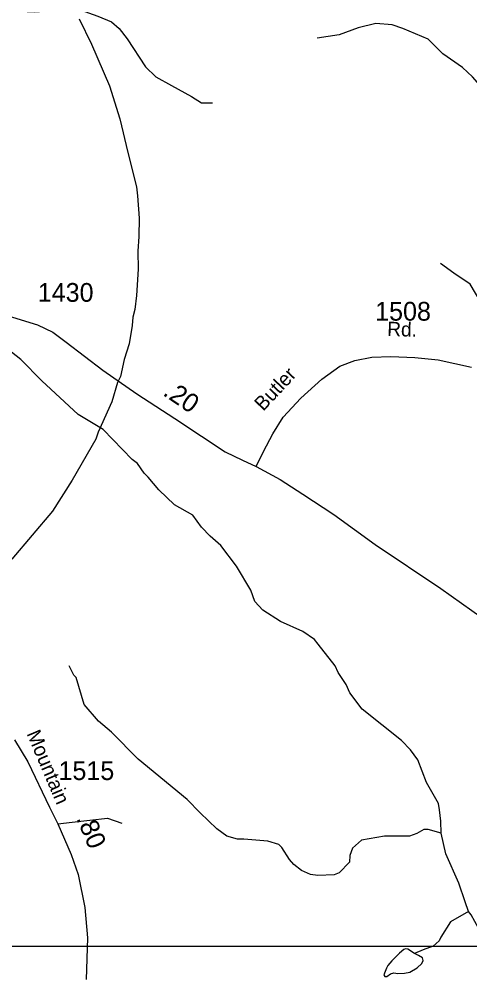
# Model space of a CAD drawing. Extents: x 2056842 to 2160602, y 826753 to 1016856.
# Drawn here: x 2128885 to 2131888, y 977205 to 983594 of the extents above; entities that cross this region are included whole.
import ezdxf

# ---------------------------------------------------------------- set-up
doc = ezdxf.new("R2010")
doc.units = 0
for name, color, linetype in [('Exist Boundary Political City Limit New', 7, 'Continuous'), ('Exist Hydrographic Creek Single Shore', 7, 'Continuous'), ('Exist Hydrographic Misc Water Feature', 7, 'Continuous'), ('Exist Road Non-System Type 51', 7, 'Continuous'), ('Exist Road Secondary Mileage Hundredths English Label', 7, 'Continuous'), ('Exist Road Secondary Type 41 Attributed', 7, 'Continuous'), ('Exist Road Secondary Type 51 Attributed', 7, 'Continuous'), ('Exist Road Secondary Type 51 Label', 7, 'Continuous'), ('Exist Road Secondary Type 51 Number Label', 7, 'Continuous'), ('Map Preparation Boundary City Limit Buffer Line', 7, 'Continuous'), ('Map Preparation Inset Cut Line', 7, 'Continuous')]:
    doc.layers.add(name, color=color, linetype=linetype)

msp = doc.modelspace()

# ---------------------------------------------------------------- linework, layer by layer
at = {"layer": 'Exist Boundary Political City Limit New'}
for points in [[(2129285, 983595.6), (2129367.8, 983427.9), (2129487, 983150.4), (2129555.8, 982930.8), (2129608.8, 982705.1), (2129665.8, 982477.2), (2129674, 982417.2), (2129684.8, 982267.4), (2129683.2, 982145.4), (2129675.8, 982047.3), (2129678.2, 981927.3), (2129667, 981751.3)], [(2129667, 981751.3), (2129655.5, 981659.3), (2129641.5, 981607.2), (2129637.8, 981551.3), (2129618.5, 981429.1)], [(2129618.5, 981429.1), (2129584.8, 981324.9), (2129559.2, 981212.9), (2129539.5, 981172.9), (2129502.2, 981042.6), (2129411, 980842.3), (2129395.2, 980794.2), (2129237.2, 980521.6), (2129107.2, 980315.1), (2128834.8, 979995.8)]]:
    msp.add_lwpolyline(points, dxfattribs=at)
at = {"layer": 'Exist Hydrographic Creek Single Shore'}
for points in [[(2133265.4, 981942.8), (2133199.7, 982080.4), (2133138.4, 982179), (2132986.2, 982336.8), (2132725, 982556.6), (2132670.6, 982618.4), (2132566.5, 982718), (2132426, 982817.3), (2132297.7, 982892.8), (2132241.5, 982918.5), (2132155.1, 982966.1), (2132048.9, 983047.6), (2131906.2, 983209), (2131840, 983272.6), (2131707.7, 983362.1), (2131611.1, 983459.6), (2131440.9, 983532.9), (2131370.6, 983556.6), (2131262.8, 983564.1), (2131145.1, 983535.6), (2131017.3, 983489.1), (2130871.3, 983468.4)], [(2133076.2, 980934.3), (2132931.7, 981025.7), (2132773, 981174.9), (2132672.7, 981240.5), (2132516.2, 981373.7), (2132444.1, 981435.5), (2132369.6, 981467.1), (2132153.7, 981510.2), (2131997, 981647.6), (2131890.2, 981827), (2131781.9, 981900.5), (2131693.8, 981966.1)], [(2131697.1, 978169.8), (2131694.9, 978247.6), (2131687.3, 978324.4), (2131679.4, 978366.2), (2131600.6, 978506), (2131542, 978657.5), (2131493.9, 978723.5), (2131433.5, 978787.1), (2131170.5, 978996), (2131088.1, 979103.7), (2131064, 979159.4), (2131011.5, 979239.2), (2130991.4, 979283.3), (2130878.6, 979428.7), (2130852.7, 979460.4), (2130774.4, 979512.2), (2130626.2, 979579.6), (2130509.6, 979654.9), (2130455.4, 979712.8), (2130429, 979788.5), (2130332.6, 979948.3), (2130227.9, 980085.7), (2130157.6, 980147.5), (2130099.5, 980209.1), (2130043.1, 980289.1), (2129920.8, 980356.3), (2129816.3, 980457.9), (2129743.9, 980541.7), (2129717.9, 980567.5), (2129673.6, 980633.1), (2129637.4, 980659.1), (2129444.7, 980858.4), (2129278.2, 980959.6), (2129035.1, 981182.6), (2128896.7, 981325.9), (2128834.4, 981375.4)], [(2131697.1, 978169.8), (2131610.6, 978192.8), (2131581, 978192.8), (2131534.2, 978165.8), (2131486.9, 978149), (2131436.4, 978149.4), (2131320.1, 978149), (2131165.7, 978121.6), (2131106.7, 978067.9), (2131089.1, 978019.9), (2131086.9, 977974.8), (2131017.5, 977903.5), (2130983.5, 977891.3), (2130875.8, 977886.9), (2130827.4, 977892.8), (2130765.5, 977920.5), (2130715.3, 977960.2), (2130687.2, 977992.1), (2130634.7, 978073.8), (2130614.8, 978093.7), (2130542.8, 978115.5), (2130382.7, 978128.7), (2130338.8, 978128.6), (2130268.5, 978148.3), (2130202.2, 978197.9), (2130091.9, 978303.4), (2130005.4, 978393), (2129678.3, 978661.6), (2129499.5, 978840.8), (2129413.2, 978914.4), (2129318.7, 979026), (2129263.9, 979205.7), (2129247.9, 979221.7), (2129217.8, 979283.5)], [(2131880.3, 977647.1), (2131858.3, 977711.2), (2131815.6, 977834.8), (2131728.8, 978030.5), (2131697.1, 978169.8)], [(2132561.8, 976577.4), (2132522.6, 976650), (2132406.2, 976797.4), (2132356.1, 976896.1), (2132336.3, 976985.9), (2132286.7, 977107), (2132230.4, 977194.8), (2132176.2, 977247.8), (2132085.3, 977338.7), (2132019.5, 977401.7), (2131896.5, 977625.4), (2131880.3, 977647.1)]]:
    msp.add_lwpolyline(points, dxfattribs=at)
at = {"layer": 'Exist Hydrographic Misc Water Feature'}
for points in [[(2131880.6, 977647.3), (2131759, 977578.8), (2131695.2, 977474.6), (2131683.5, 977450.5), (2131643.7, 977416.3), (2131577.7, 977392), (2131518.6, 977366.7)], [(2131518.6, 977366.7), (2131474.8, 977395.2), (2131460.6, 977397.4), (2131448.6, 977393), (2131419, 977367.8), (2131367.5, 977318.5), (2131341.3, 977286.8), (2131333.6, 977268.1), (2131316.1, 977224.3), (2131321.5, 977212.3), (2131335.8, 977213.4), (2131358.8, 977230.9), (2131382.9, 977238.5), (2131408, 977234.2), (2131452.9, 977235.3), (2131488, 977242.9), (2131538.3, 977270.3), (2131567.9, 977299.9), (2131577.8, 977320.7), (2131572.3, 977337.2), (2131546, 977353.6), (2131518.6, 977366.7)]]:
    msp.add_lwpolyline(points, dxfattribs=at)
at = {"layer": 'Exist Road Non-System Type 51'}
for points in [[(2128894.6, 983778.5), (2128900.3, 983710.7), (2128899.1, 983676.6), (2128913.9, 983657.9), (2128937.7, 983645.4), (2128985.9, 983642.6), (2129089.1, 983650.5), (2129208.8, 983653.4), (2129291.6, 983655.6), (2129409.3, 983615), (2129500.6, 983576.4), (2129550.5, 983532.2), (2129605, 983462.9), (2129726.1, 983276.1), (2129796.4, 983210.2), (2129900.7, 983152.3), (2130034.2, 983079.1), (2130100, 983037), (2130172.6, 983037)], [(2129141.9, 978230.8), (2129237.5, 978242.8), (2129473.4, 978267.8), (2129568.7, 978236)]]:
    msp.add_lwpolyline(points, dxfattribs=at)
at = {"layer": 'Exist Road Secondary Type 41 Attributed'}
msp.add_lwpolyline([(2130464.2, 980611.6), (2130514.1, 980711.5), (2130574.3, 980829.6), (2130645.2, 980941.4), (2130760.9, 981068.6), (2130902.6, 981195.7), (2131022.3, 981280.3), (2131122.1, 981318.9), (2131235.6, 981340.5), (2131360.9, 981346.7), (2131522, 981339.9), (2131677.4, 981324), (2131899.7, 981274.1)], dxfattribs=at)
at = {"layer": 'Exist Road Secondary Type 51 Attributed'}
for points in [[(2126900.2, 982048.9), (2126972.2, 982035.8), (2127123.1, 981995), (2127326.1, 981957.5), (2127518.9, 981916.6), (2127804.2, 981851.4), (2128090.1, 981790), (2128351.5, 981736.1), (2128517.2, 981695.2), (2128783.2, 981626.6), (2129006.6, 981557.3), (2129109.3, 981506.8), (2129197.8, 981440.9), (2129442.8, 981253.6), (2129667.9, 981097.5), (2129922, 980931.8), (2130100.1, 980813.7), (2130257.2, 980710.9), (2130374.1, 980654.2), (2130464.2, 980611.6)], [(2130464.2, 980611.6), (2130624.3, 980526.3), (2130776.3, 980428.7), (2130982.8, 980292.5), (2131256.6, 980093.6), (2131694.4, 979798.5), (2132038.6, 979554.2), (2132179.3, 979433.8), (2132329, 979270.3), (2132437.1, 979119.3), (2132643.5, 978851.4), (2132777.4, 978712.9), (2132922.6, 978594.8), (2133142.1, 978479.7), (2133582.2, 978334.4), (2134005.9, 978176), (2134313.8, 978032.3)], [(2128852.5, 978789.9), (2128942.2, 978644), (2129087.4, 978342.1), (2129141.9, 978230.8), (2129230.4, 978026.4), (2129277.6, 977893.5), (2129322.9, 977673.2), (2129341.1, 977471.1), (2129332, 977192.8)]]:
    msp.add_lwpolyline(points, dxfattribs=at)
at = {"layer": 'Map Preparation Boundary City Limit Buffer Line'}
for points in [[(2129285, 983595.6), (2129367.8, 983427.9), (2129487, 983150.4), (2129555.8, 982930.8), (2129608.8, 982705.1), (2129665.8, 982477.2), (2129674, 982417.2), (2129684.8, 982267.4), (2129683.2, 982145.4), (2129675.8, 982047.3), (2129678.2, 981927.3), (2129667, 981751.3)], [(2129667, 981751.3), (2129655.5, 981659.3), (2129641.5, 981607.2), (2129637.8, 981551.3), (2129618.5, 981429.1)], [(2129618.5, 981429.1), (2129584.8, 981324.9), (2129559.2, 981212.9), (2129539.5, 981172.9), (2129502.2, 981042.6), (2129411, 980842.3), (2129395.2, 980794.2), (2129237.2, 980521.6), (2129107.2, 980315.1), (2128834.8, 979995.8)]]:
    msp.add_lwpolyline(points, dxfattribs=at)
at = {"layer": 'Map Preparation Inset Cut Line'}
msp.add_lwpolyline([(2121234.6, 987048.8), (2132683, 987048.8), (2132683, 977412.8), (2121234.6, 977412.8), (2121234.6, 987048.8)], dxfattribs=at)

# ---------------------------------------------------------------- texts
at = {"layer": 'Exist Road Secondary Mileage Hundredths English Label'}
for s, rotation, p in [('.20', 325.88459, (2129836.4, 981091.7)), ('.80', 292.89411, (2129264.1, 978266.9))]:
    msp.add_text(s, height=125, rotation=rotation, dxfattribs=at).set_placement(p)
at = {"layer": 'Exist Road Secondary Type 51 Label'}
for s, rotation, p in [('Rd.', 358.27154, (2131336.8, 981483.1)), ('Butler', 46.95435, (2130511.8, 980977)), ('Mountain', 293.04091, (2128932.6, 978832.3))]:
    msp.add_text(s, height=95, rotation=rotation, dxfattribs=at).set_placement(p)
at = {"layer": 'Exist Road Secondary Type 51 Number Label'}
for s, p in [('1430', (2129008.5, 981710.3)), ('1508', (2131257.3, 981584.6)), ('1515', (2129146.6, 978522.9))]:
    msp.add_text(s, height=125, dxfattribs=at).set_placement(p)

doc.saveas('drawing.dxf')
